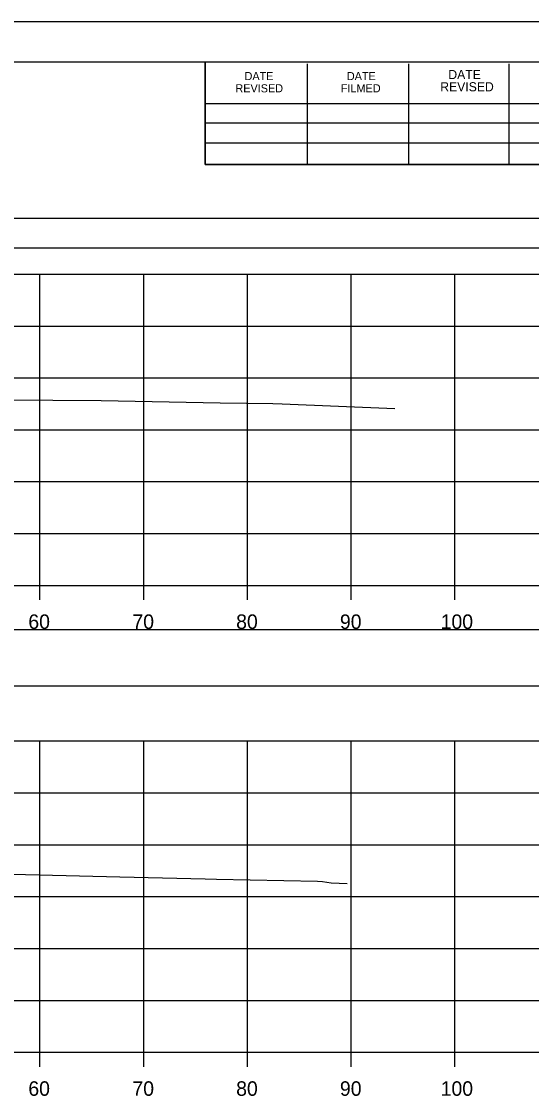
# Model space of a CAD drawing. Extents: x 1376273 to 1384221, y 378927 to 384592.
# Drawn here: x 1380616.1 to 1380665.2, y 380434.9 to 380538.5 of the extents above; entities that cross this region are included whole.
import ezdxf

# ---------------------------------------------------------------- set-up
doc = ezdxf.new("R2010")
doc.units = 0
for name, color, linetype in [('R_Axis', 7, 'Continuous'), ('R_Axis Annot', 7, 'Continuous'), ('R_Border', 7, 'Continuous'), ('R_Exist Surface', 7, 'Continuous'), ('R_Grid', 7, 'Continuous'), ('R_No Plot', 7, 'Continuous')]:
    doc.layers.add(name, color=color, linetype=linetype)

msp = doc.modelspace()

# ---------------------------------------------------------------- linework, layer by layer
at = {"layer": 'R_Axis'}
for p, q in [((1380407.84, 380484.16), (1380707.84, 380484.16)), ((1380617.84, 380482.76), (1380617.84, 380484.16)), ((1380627.84, 380482.76), (1380627.84, 380484.16)), ((1380637.84, 380482.76), (1380637.84, 380484.16)), ((1380647.84, 380482.76), (1380647.84, 380484.16)), ((1380657.84, 380482.76), (1380657.84, 380484.16)), ((1380407.84, 380439.16), (1380707.84, 380439.16)), ((1380617.84, 380437.76), (1380617.84, 380439.16)), ((1380627.84, 380437.76), (1380627.84, 380439.16)), ((1380637.84, 380437.76), (1380637.84, 380439.16)), ((1380647.84, 380437.76), (1380647.84, 380439.16)), ((1380657.84, 380437.76), (1380657.84, 380439.16))]:
    msp.add_line(p, q, dxfattribs=at)
at = {"layer": 'R_Axis Annot'}
for points in [[(1380407.51, 380516.71), (1380709.31, 380516.71), (1380709.31, 380519.53), (1380407.51, 380519.53)], [(1380406.97, 380474.47), (1380708.66, 380474.47), (1380708.66, 380479.88), (1380406.97, 380479.88)]]:
    msp.add_lwpolyline(points, close=True, dxfattribs=at)
at = {"layer": 'R_Border'}
for p, q in [((1380399.84, 380534.62), (1380716.02, 380534.62)), ((1380633.76, 380524.74), (1380633.76, 380534.62)), ((1380643.62, 380524.74), (1380643.62, 380534.42)), ((1380653.38, 380524.74), (1380653.38, 380534.42)), ((1380663.06, 380524.74), (1380663.06, 380534.42)), ((1380633.76, 380530.6), (1380672.92, 380530.6)), ((1380633.76, 380528.74), (1380672.92, 380528.74)), ((1380633.76, 380524.74), (1380633.76, 380526.8)), ((1380633.76, 380526.8), (1380672.92, 380526.8)), ((1380716.02, 380524.74), (1380633.76, 380524.74))]:
    msp.add_line(p, q, dxfattribs=at)
at = {"layer": 'R_Exist Surface'}
for points in [[(1380614.43, 380502.03), (1380623.75, 380501.97), (1380635.2, 380501.77), (1380640.3, 380501.68), (1380641.2, 380501.65), (1380652.04, 380501.21)], [(1380611.25, 380456.42), (1380625.55, 380456.07), (1380633.76, 380455.88), (1380634.84, 380455.83), (1380644.58, 380455.65), (1380645.08, 380455.63), (1380645.91, 380455.49), (1380647.46, 380455.42)]]:
    msp.add_lwpolyline(points, dxfattribs=at)
at = {"layer": 'R_Grid'}
for p, q in [((1380407.84, 380514.16), (1380707.84, 380514.16)), ((1380617.84, 380484.16), (1380617.84, 380514.16)), ((1380627.84, 380484.16), (1380627.84, 380514.16)), ((1380637.84, 380484.16), (1380637.84, 380514.16)), ((1380647.84, 380484.16), (1380647.84, 380514.16)), ((1380657.84, 380484.16), (1380657.84, 380514.16)), ((1380407.84, 380509.16), (1380707.84, 380509.16)), ((1380407.84, 380504.16), (1380707.84, 380504.16)), ((1380407.84, 380499.16), (1380707.84, 380499.16)), ((1380407.84, 380494.16), (1380707.84, 380494.16)), ((1380407.84, 380489.16), (1380707.84, 380489.16)), ((1380407.84, 380484.16), (1380707.84, 380484.16)), ((1380407.84, 380469.16), (1380707.84, 380469.16)), ((1380617.84, 380439.16), (1380617.84, 380469.16)), ((1380627.84, 380439.16), (1380627.84, 380469.16)), ((1380637.84, 380439.16), (1380637.84, 380469.16)), ((1380647.84, 380439.16), (1380647.84, 380469.16)), ((1380657.84, 380439.16), (1380657.84, 380469.16)), ((1380407.84, 380464.16), (1380707.84, 380464.16)), ((1380407.84, 380459.16), (1380707.84, 380459.16)), ((1380407.84, 380454.16), (1380707.84, 380454.16)), ((1380407.84, 380449.16), (1380707.84, 380449.16)), ((1380407.84, 380444.16), (1380707.84, 380444.16)), ((1380407.84, 380439.16), (1380707.84, 380439.16))]:
    msp.add_line(p, q, dxfattribs=at)
at = {"layer": 'R_No Plot'}
msp.add_line((1380387.44, 380538.51), (1380720.77, 380538.51), dxfattribs=at)
for points in [[(1380387.43, 380538.51), (1380720.77, 380538.51), (1380720.77, 380325.17), (1380387.43, 380325.17)], [(1380633.76, 380534.62), (1380633.76, 380524.74), (1380669.49, 380524.74), (1380669.49, 380521.82), (1380692.69, 380521.82), (1380692.69, 380497.48), (1380716.02, 380497.48), (1380716.02, 380329.16), (1380399.84, 380329.16), (1380399.84, 380534.62)]]:
    msp.add_lwpolyline(points, close=True, dxfattribs=at)

# ---------------------------------------------------------------- texts
at = {"layer": 'R_Axis Annot'}
for s, p in [('60', (1380616.72, 380479.96)), ('70', (1380626.75, 380479.96)), ('80', (1380636.75, 380479.96)), ('90', (1380646.75, 380479.96)), ('100', (1380656.46, 380479.96)), ('60', (1380616.72, 380434.96)), ('70', (1380626.75, 380434.96)), ('80', (1380636.75, 380434.96)), ('90', (1380646.75, 380434.96)), ('100', (1380656.46, 380434.96))]:
    msp.add_text(s, height=1.4, dxfattribs=at).set_placement(p)
at = {"layer": 'R_Border'}
for s, height, p in [('DATE', 0.879, (1380657.2, 380532.96)), ('DATE', 0.782, (1380637.56, 380532.86)), ('DATE', 0.782, (1380647.42, 380532.86)), ('REVISED', 0.879, (1380656.42, 380531.78)), ('REVISED', 0.782, (1380636.68, 380531.68)), ('FILMED', 0.782, (1380646.84, 380531.68))]:
    msp.add_text(s, height=height, rotation=360, dxfattribs=at).set_placement(p)

doc.saveas('drawing.dxf')
